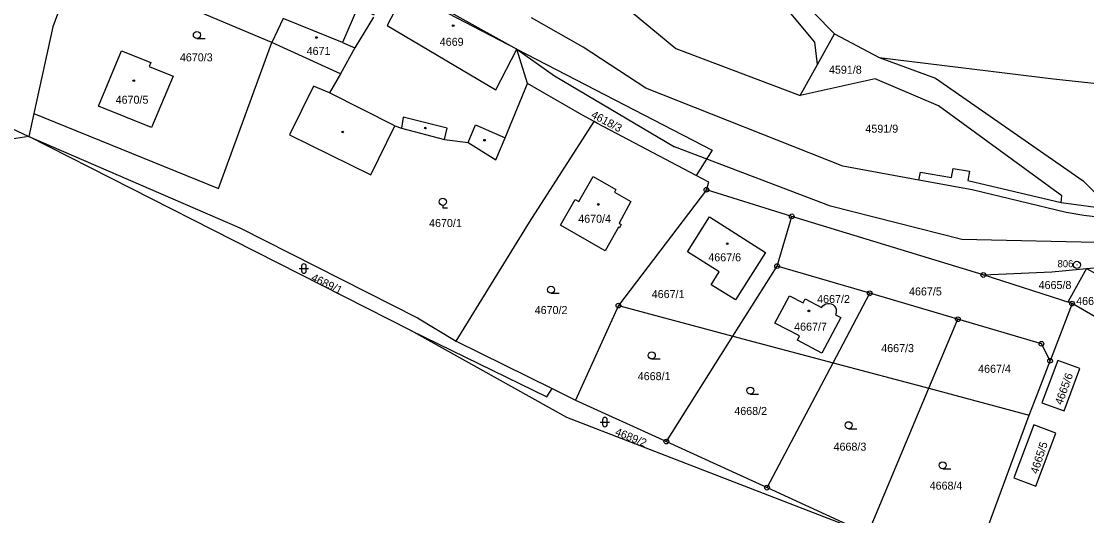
# Model space of a CAD drawing. Extents: x -733394 to -722299, y -1082822 to -1075049.
# Drawn here: x -726137.2 to -725911, y -1076746.3 to -1076641.5 of the extents above; entities that cross this region are included whole.
import ezdxf

# ---------------------------------------------------------------- set-up
doc = ezdxf.new("R2010")
doc.units = 0
for name, color, linetype in [('Hranice parcel', 7, 'Continuous'), ('Parcelní čísla', 7, 'Continuous'), ('Vnitřní kresba', 7, 'Continuous'), ('Značky bodu BP', 7, 'Continuous'), ('Značky budov', 7, 'Continuous'), ('Značky kultur', 7, 'Continuous')]:
    doc.layers.add(name, color=color, linetype=linetype)

msp = doc.modelspace()

# ---------------------------------------------------------------- linework, layer by layer
at = {"layer": 'Hranice parcel'}
for p, q in [((-726023.18, -1076626.58), (-725998.24, -1076647.24)), ((-725968.16, -1076650.63), (-725964.56, -1076644.15)), ((-725964.56, -1076644.15), (-725955.09, -1076649.17)), ((-726069.42, -1076652.64), (-726084, -1076645.95)), ((-726029.72, -1076654.64), (-726032, -1076647.37)), ((-725998.24, -1076647.24), (-725971.82, -1076657.2)), ((-725971.82, -1076657.2), (-725968.16, -1076650.63)), ((-726018.21, -1076661.31), (-726029.72, -1076654.64)), ((-726134.55, -1076661.03), (-726135.61, -1076665.91)), ((-726015.56, -1076662.72), (-726018.21, -1076661.31)), ((-726029.3, -1076684.04), (-726015.56, -1076662.72)), ((-726014.88, -1076663.16), (-726015.56, -1076662.72)), ((-725993.89, -1076674.17), (-726014.88, -1076663.16)), ((-725991.75, -1076677.2), (-726010.42, -1076701.76)), ((-725973.62, -1076682.84), (-725991.75, -1076677.2)), ((-725916.38, -1076679.9), (-725905.57, -1076681.39)), ((-726044.88, -1076709.34), (-726029.3, -1076684.04)), ((-725976.73, -1076693.39), (-725973.62, -1076682.84)), ((-725932.95, -1076695.28), (-725973.62, -1076682.84)), ((-725986.11, -1076708.24), (-725976.73, -1076693.39)), ((-725957.06, -1076699.17), (-725976.73, -1076693.39)), ((-725914.1, -1076701.36), (-725932.95, -1076695.28)), ((-725964.85, -1076713.9), (-725957.06, -1076699.17)), ((-725938.35, -1076704.66), (-725957.06, -1076699.17)), ((-726010.42, -1076701.76), (-726019.55, -1076721.82)), ((-726010.42, -1076701.76), (-725986.11, -1076708.24)), ((-725944.52, -1076719.32), (-725938.35, -1076704.66)), ((-726000.25, -1076730.63), (-725986.11, -1076708.24)), ((-725986.11, -1076708.24), (-725964.85, -1076713.9)), ((-726044.88, -1076709.34), (-726024.52, -1076719.37)), ((-725978.87, -1076740.4), (-725964.85, -1076713.9)), ((-725964.85, -1076713.9), (-725944.52, -1076719.32)), ((-726024.52, -1076719.37), (-726019.55, -1076721.82)), ((-725957.5, -1076750.16), (-725944.52, -1076719.32)), ((-725944.52, -1076719.32), (-725923.18, -1076725)), ((-726019.55, -1076721.82), (-726000.25, -1076730.63)), ((-725936.12, -1076759.92), (-725923.18, -1076725)), ((-726000.25, -1076730.63), (-725978.87, -1076740.4)), ((-725978.87, -1076740.4), (-725957.5, -1076750.16))]:
    msp.add_line(p, q, dxfattribs=at)
for points in [[(-725968.16, -1076650.63), (-725968.73, -1076645.89), (-725978.45, -1076634.2), (-725988.01, -1076620.07), (-725990.4, -1076612.78), (-725994.1, -1076596.52), (-725997.51, -1076590.92)], [(-725990.92, -1076590.43), (-725990.88, -1076594.09), (-725984, -1076619.5), (-725968.94, -1076639.64), (-725964.56, -1076644.15)], [(-726084, -1076645.95), (-726113, -1076633.75), (-726125.85, -1076630.01)], [(-726032, -1076647.37), (-726055.71, -1076634.98), (-726060.86, -1076632.5)], [(-726062.21, -1076640.17), (-726065.81, -1076638.62), (-726069, -1076645.98), (-726081.63, -1076640.84), (-726084, -1076645.95)], [(-726129.55, -1076639.93), (-726130.55, -1076642.62), (-726134.55, -1076661.03)], [(-726062.41, -1076640.57), (-726066.37, -1076647.09), (-726069.42, -1076652.64)], [(-725946.61, -1076675.19), (-725962.8, -1076672.18), (-726004.61, -1076655.63), (-726017.91, -1076646.92), (-726028.88, -1076640.72)], [(-726134.55, -1076661.03), (-726095.35, -1076676.94), (-726084, -1076645.95)], [(-726115.91, -1076647.74), (-726109.7, -1076650.21), (-726110.04, -1076651.04), (-726105, -1076653.07), (-726109.56, -1076663.96), (-726120.82, -1076659.49), (-726115.91, -1076647.74)], [(-726032, -1076647.37), (-725990.52, -1076668.77), (-725993.89, -1076674.17)], [(-726135.61, -1076665.91), (-726184.48, -1076673.38), (-726192.69, -1076649.69)], [(-726192.69, -1076649.69), (-726161.07, -1076653.93), (-726135.61, -1076665.91)], [(-725955.09, -1076649.17), (-725918.07, -1076653.67), (-725896.89, -1076655.95), (-725892.08, -1076657.08), (-725875.09, -1076676.76), (-725876.18, -1076679.49)], [(-725955.09, -1076649.17), (-725943.08, -1076653.54), (-725911.74, -1076675.3), (-725905.57, -1076681.39)], [(-726069.42, -1076652.64), (-726071.78, -1076656.67), (-726075.19, -1076655.19)], [(-726042.34, -1076667.14), (-726036.47, -1076670.83), (-726034.45, -1076666.16), (-726029.72, -1076654.64)], [(-725916.38, -1076679.9), (-725916.27, -1076678.48), (-725942.49, -1076659.39), (-725955.89, -1076653.66), (-725971.82, -1076657.2)], [(-726075.19, -1076655.19), (-726080.27, -1076665.53), (-726063.02, -1076674.01), (-726057.92, -1076663.64)], [(-726057.92, -1076663.64), (-726056.51, -1076664.16), (-726047.35, -1076666.52), (-726042.34, -1076667.14)], [(-726135.61, -1076665.91), (-726090.8, -1076685.27), (-726053.12, -1076704.4), (-726044.88, -1076709.34)], [(-726054.48, -1076707.08), (-726092.16, -1076687.95), (-726135.61, -1076665.91)], [(-725946.61, -1076675.19), (-725946.27, -1076673.46), (-725939.7, -1076674.62), (-725939.35, -1076672.66), (-725935.91, -1076673.27), (-725936.26, -1076675.24), (-725916.38, -1076679.9)], [(-726010.95, -1076677.18), (-726011.25, -1076677.7), (-726007.77, -1076679.69), (-726010.29, -1076684.29), (-726009.81, -1076684.56), (-726010.2, -1076685.26), (-726010.38, -1076685.16), (-726013.25, -1076690.18), (-726022.75, -1076684.74), (-726019.61, -1076679.26), (-726018.81, -1076679.72), (-726015.8, -1076674.41), (-726010.95, -1076677.18)], [(-725991.75, -1076677.2), (-725991.2, -1076675.58), (-725993.89, -1076674.17)], [(-725874.89, -1076680.51), (-725875.12, -1076680.87), (-725878.5, -1076682.45), (-725880.46, -1076683.02), (-725882.43, -1076683.36), (-725884.45, -1076683.56), (-725893.53, -1076683.73), (-725900.64, -1076683.58), (-725905.63, -1076683.34), (-725911.62, -1076682.68), (-725915.35, -1076681.99), (-725935.28, -1076677.25), (-725946.61, -1076675.19)], [(-725995.78, -1076690.34), (-725991.12, -1076682.92), (-725979.21, -1076690.48), (-725985.57, -1076700.58), (-725990.7, -1076697.35), (-725989.01, -1076694.59), (-725995.78, -1076690.34)], [(-725911.03, -1076693.92), (-725898.95, -1076692.94), (-725879.27, -1076691.49)], [(-725932.95, -1076695.28), (-725918.38, -1076694.59), (-725911.03, -1076693.92)], [(-725911.03, -1076693.92), (-725914.94, -1076700.89), (-725914.1, -1076701.36)], [(-725911.03, -1076693.92), (-725904.89, -1076697.29), (-725908.82, -1076704.34), (-725914.1, -1076701.36)], [(-725964.35, -1076703.72), (-725963.21, -1076704.33), (-725967.23, -1076711.88), (-725972.42, -1076709.13), (-725971.95, -1076708.2), (-725977.18, -1076705.49), (-725974.12, -1076699.72), (-725971.23, -1076701.22), (-725970.77, -1076700.34), (-725967.28, -1076702.19)], [(-725967.28, -1076702.19), (-725967.05, -1076701.85), (-725966.74, -1076701.59), (-725966.38, -1076701.4), (-725965.99, -1076701.31), (-725965.58, -1076701.31), (-725965.28, -1076701.39), (-725964.91, -1076701.56), (-725964.6, -1076701.82), (-725964.36, -1076702.16), (-725964.21, -1076702.53), (-725964.16, -1076702.94), (-725964.21, -1076703.34), (-725964.35, -1076703.72)], [(-725914.1, -1076701.36), (-725918.56, -1076712.9), (-725918.78, -1076713.49)], [(-725918.78, -1076713.49), (-725920.6, -1076709.87), (-725938.35, -1076704.66)], [(-725957.5, -1076750.16), (-726021.37, -1076725.52), (-726054.48, -1076707.08)], [(-726054.48, -1076707.08), (-726025.6, -1076721.1), (-726024.52, -1076719.37)], [(-725923.18, -1076725), (-725921.45, -1076720.51), (-725918.78, -1076713.49)], [(-725920.5, -1076722.38), (-725915.81, -1076724.13), (-725912.46, -1076715.14), (-725917.14, -1076713.39), (-725920.5, -1076722.38)], [(-725917.56, -1076728.82), (-725922.25, -1076727.07), (-725926.45, -1076738.31), (-725921.76, -1076740.06), (-725917.56, -1076728.82)]]:
    msp.add_lwpolyline(points, dxfattribs=at)
at = {"layer": 'Vnitřní kresba'}
for p, q in [((-726060.99, -1076631.23), (-726032, -1076647.37)), ((-726055.71, -1076634.98), (-726059.55, -1076642.34)), ((-726059.55, -1076642.34), (-726036.49, -1076655.97)), ((-726069, -1076645.98), (-726066.37, -1076647.09)), ((-726036.49, -1076655.97), (-726032, -1076647.37)), ((-726032, -1076647.37), (-726024, -1076653.04)), ((-726024, -1076653.04), (-725998.53, -1076668.07)), ((-726057.92, -1076663.64), (-726071.78, -1076656.67)), ((-726056.1, -1076661.8), (-726056.51, -1076664.16)), ((-726046.8, -1076664.16), (-726056.1, -1076661.8)), ((-726042.34, -1076667.14), (-726040.74, -1076663.44)), ((-726040.74, -1076663.44), (-726034.45, -1076666.16)), ((-726047.35, -1076666.52), (-726046.8, -1076664.16)), ((-725965.36, -1076680.65), (-725998.53, -1076668.07)), ((-725937.49, -1076687.75), (-725965.36, -1076680.65)), ((-725900.47, -1076688.59), (-725937.49, -1076687.75))]:
    msp.add_line(p, q, dxfattribs=at)
at = {"layer": 'Značky bodu BP'}
for centre, radius in [((-725991.75, -1076677.2), 0.5), ((-725991.75, -1076677.2), 0.0303), ((-725973.62, -1076682.84), 0.5), ((-725973.62, -1076682.84), 0.0303), ((-725976.73, -1076693.39), 0.5), ((-725976.73, -1076693.39), 0.0303), ((-725913.08, -1076693.13), 0.75), ((-725913.08, -1076693.13), 0.03), ((-725932.95, -1076695.28), 0.5), ((-725932.95, -1076695.28), 0.0303), ((-725957.06, -1076699.17), 0.5), ((-725957.06, -1076699.17), 0.0303), ((-726010.42, -1076701.76), 0.5), ((-726010.42, -1076701.76), 0.0303), ((-725914.1, -1076701.36), 0.5), ((-725914.1, -1076701.36), 0.0303), ((-725938.35, -1076704.66), 0.5), ((-725938.35, -1076704.66), 0.0303), ((-725920.6, -1076709.87), 0.5), ((-725920.6, -1076709.87), 0.0303), ((-725918.78, -1076713.49), 0.5), ((-725918.78, -1076713.49), 0.0303), ((-726000.25, -1076730.63), 0.5), ((-726000.25, -1076730.63), 0.0303), ((-725978.87, -1076740.4), 0.5), ((-725978.87, -1076740.4), 0.0303)]:
    msp.add_circle(centre, radius, dxfattribs=at)
at = {"layer": 'Značky budov'}
for centre in [(-726045.51, -1076642.39), (-726074.52, -1076644.9), (-726113.33, -1076654.04), (-726051.42, -1076664.1), (-726068.97, -1076664.94), (-726038.86, -1076666.69), (-726014.7, -1076680.32), (-725987.31, -1076688.65), (-725969.99, -1076702.9)]:
    msp.add_circle(centre, 0.175, dxfattribs=at)
at = {"layer": 'Značky kultur'}
for p, q in [((-726099.93, -1076645.11), (-726098.18, -1076645.11)), ((-726047.71, -1076680.51), (-726047.71, -1076681.01)), ((-726047.71, -1076681.01), (-726046.71, -1076681.01)), ((-726077.71, -1076693.42), (-726077.71, -1076694.42)), ((-726076.71, -1076694.42), (-726076.71, -1076693.42)), ((-726078.21, -1076693.92), (-726076.21, -1076693.92)), ((-726024.75, -1076699.16), (-726023, -1076699.16)), ((-726003.34, -1076713.1), (-726001.59, -1076713.1)), ((-725982.42, -1076720.56), (-725980.67, -1076720.56)), ((-726014.3, -1076726.48), (-726012.3, -1076726.48)), ((-726013.8, -1076725.98), (-726013.8, -1076726.98)), ((-726012.8, -1076726.98), (-726012.8, -1076725.98)), ((-725961.55, -1076727.91), (-725959.8, -1076727.91)), ((-725941.57, -1076736.4), (-725939.82, -1076736.4))]:
    msp.add_line(p, q, dxfattribs=at)
for centre in [(-726099.93, -1076644.36), (-726047.71, -1076679.76), (-726024.75, -1076698.41), (-726003.34, -1076712.35), (-725982.42, -1076719.81), (-725961.55, -1076727.16), (-725941.57, -1076735.65)]:
    msp.add_circle(centre, 0.75, dxfattribs=at)
for centre, start, end in [((-726077.21, -1076693.42), 0, 180), ((-726077.21, -1076694.42), 180, 359.9879), ((-726013.3, -1076725.98), 0, 180), ((-726013.3, -1076726.98), 180, 359.9879)]:
    msp.add_arc(centre, 0.5, start, end, dxfattribs=at)

# ---------------------------------------------------------------- texts
at = {"layer": 'Parcelní čísla'}
for s, p in [('4669', (-726048.36, -1076646.66)), ('4670/3', (-726103.54, -1076649.96)), ('4671', (-726076.63, -1076648.6)), ('4591/8', (-725965.72, -1076652.58)), ('4670/5', (-726117.18, -1076658.95)), ('4591/9', (-725957.98, -1076665.09)), ('4670/1', (-726050.63, -1076685.11)), ('4670/4', (-726018.96, -1076684.2)), ('4667/6', (-725991.34, -1076692.38)), ('4667/5', (-725948.72, -1076699.62)), ('4665/8', (-725921.2, -1076698.25)), ('4667/1', (-726003.35, -1076700.18)), ('4667/2', (-725968.23, -1076701.23)), ('4665/7', (-725913.23, -1076701.64)), ('4670/2', (-726028.2, -1076703.57)), ('4667/7', (-725973.11, -1076707.09)), ('4667/3', (-725954.62, -1076711.65)), ('4668/1', (-726006.32, -1076717.59)), ('4667/4', (-725934.05, -1076716.03)), ('4668/2', (-725985.82, -1076724.97)), ('4668/3', (-725964.74, -1076732.56)), ('4668/4', (-725944.34, -1076740.82))]:
    msp.add_text(s, height=1.7, dxfattribs=at).set_placement(p)
for s, rotation, p in [('4618/3', 332, (-726016.38, -1076661.8)), ('4689/1', 334, (-726075.82, -1076696.39)), ('4665/6', 70, (-725916.23, -1076722.98)), ('4689/2', 338, (-726011.29, -1076729.19)), ('4665/5', 72, (-725921.39, -1076737.61))]:
    msp.add_text(s, height=1.7, rotation=rotation, dxfattribs=at).set_placement(p)
at = {"layer": 'Značky bodu BP'}
msp.add_text('806', height=1.5, dxfattribs=at).set_placement((-725917.18, -1076693.63))

doc.saveas('drawing.dxf')
